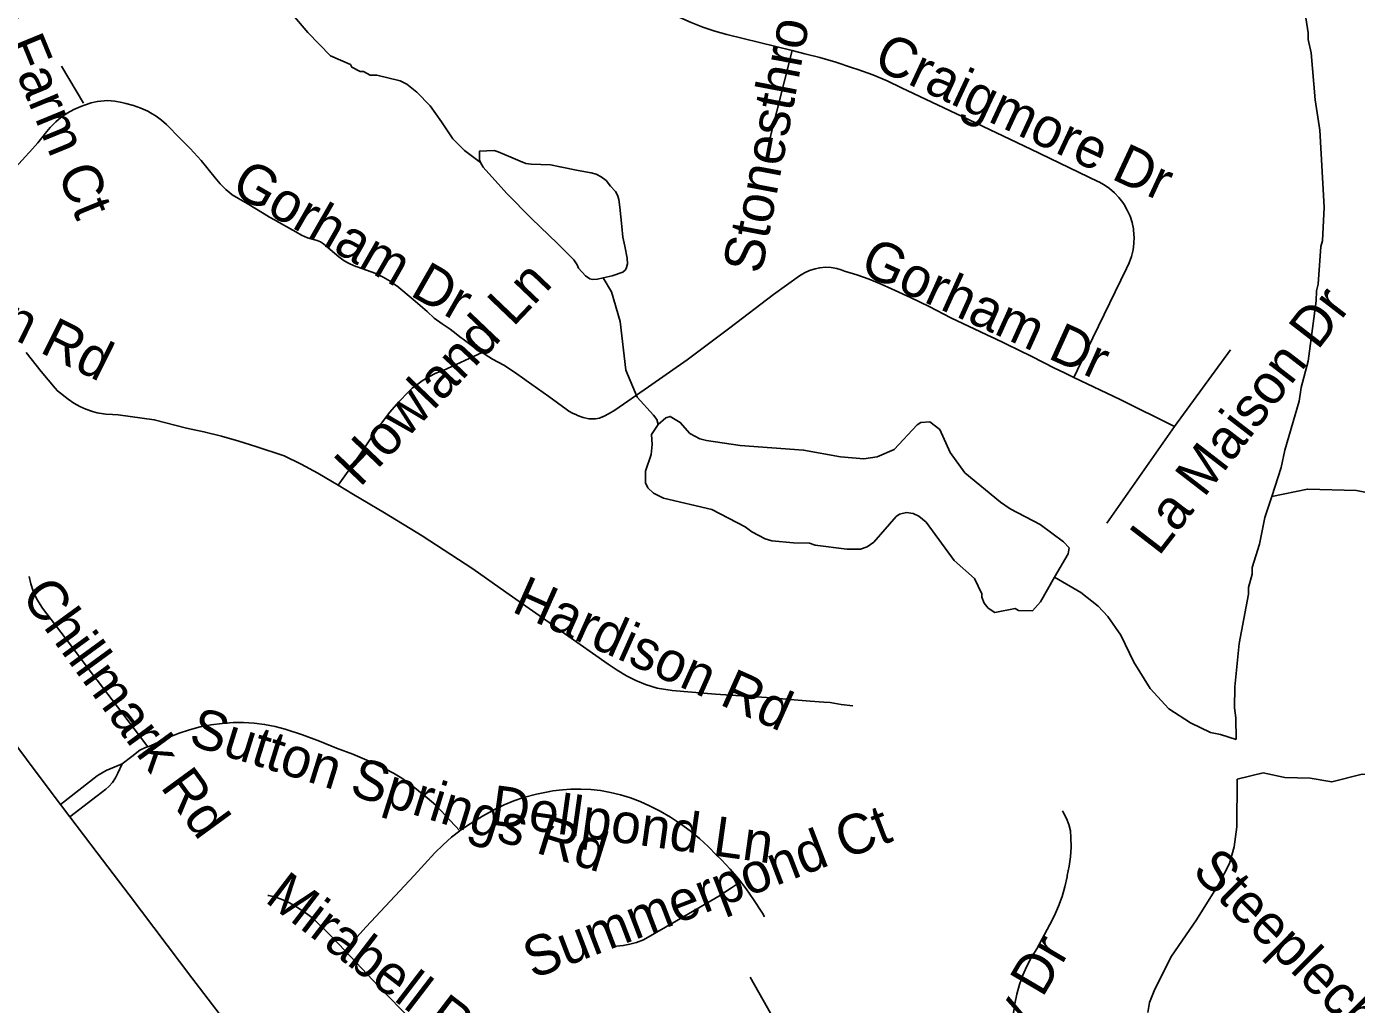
# Model space of a CAD drawing. Extents: x 1383679 to 1536984, y 460658 to 651027.
# Drawn here: x 1461906 to 1465082, y 507474 to 509809 of the extents above; entities that cross this region are included whole.
import ezdxf

# ---------------------------------------------------------------- set-up
doc = ezdxf.new("R2010")
doc.units = 0
for name, color, linetype in [('Exist Hydrographic Misc Water Feature', 7, 'Continuous'), ('Exist Road Non-System Type 51', 7, 'Continuous'), ('Exist Road Non-System Type 51 Label', 7, 'Continuous')]:
    doc.layers.add(name, color=color, linetype=linetype)

msp = doc.modelspace()

# ---------------------------------------------------------------- linework, layer by layer
at = {"layer": 'Exist Hydrographic Misc Water Feature'}
for points in [[(1462466.7, 510079.2), (1462473.7, 510038.6), (1462495.7, 509942.1), (1462541.7, 509837.1), (1462577.6, 509795.1), (1462631.8, 509739.2), (1462679.5, 509718.3), (1462683.3, 509712.2), (1462703.2, 509701.8), (1462711.1, 509701.6), (1462726.9, 509693.2), (1462742.9, 509692.9), (1462798.7, 509679.8), (1462814.6, 509671.4), (1462838.3, 509653), (1462869.7, 509620.3), (1462896.8, 509581.7), (1462924.1, 509541.2), (1462951.9, 509513.3), (1462989.8, 509484.6)], [(1464949, 509907), (1464966.7, 509794.6), (1464966.4, 509778.6), (1464973.8, 509746.5), (1464983.5, 509634.2), (1464994.1, 509562), (1465004.5, 509377.8), (1465000.9, 509297.9), (1464996.6, 509284), (1464990.8, 509194.1), (1464986.4, 509178.2), (1464986, 509154.2), (1464967, 509010.6), (1464949.8, 508947), (1464945.2, 508915.1), (1464910.7, 508797.8), (1464901.9, 508756), (1464879.8, 508687.2)], [(1462989.8, 509484.6), (1462987.7, 509491.3), (1462988.2, 509512.1), (1463023, 509513.6), (1463032.6, 509510.5), (1463062.6, 509497.5), (1463084.9, 509487.5), (1463098.8, 509482.1), (1463111.2, 509480.7), (1463157.2, 509479.1), (1463180.2, 509474.1), (1463223.4, 509465.8), (1463254.1, 509460.1), (1463266.4, 509456.5), (1463278.6, 509450.6), (1463290.3, 509441.3), (1463300.7, 509428.2), (1463312.3, 509415), (1463317.1, 509407), (1463320.3, 509396.3), (1463323.2, 509377.7), (1463327.3, 509332.1), (1463330.1, 509306.7), (1463335.2, 509284.7), (1463340.2, 509256.5), (1463341.1, 509243), (1463339.2, 509234), (1463336.4, 509228.5), (1463330, 509223), (1463304.5, 509214), (1463283.4, 509209.1)], [(1463283.4, 509209.1), (1463269.5, 509205.8), (1463257.6, 509205.5), (1463250.9, 509206.8), (1463241, 509214.3), (1463224.5, 509232.6), (1463220.7, 509240.6), (1463213.1, 509252), (1463174.1, 509291.1), (1463111.7, 509350.9), (1463053.4, 509410.6), (1462996.3, 509473.7), (1462989.8, 509484.6)], [(1463414.8, 508858.9), (1463411.1, 508871), (1463403.2, 508881.2), (1463364, 508924), (1463337.4, 508988.5), (1463323.6, 509104.9), (1463302.8, 509176.1), (1463283.4, 509209.1)], [(1464361, 508494.3), (1464327.1, 508435.9), (1464308.6, 508414.3), (1464274.6, 508415.1), (1464266.7, 508419.2), (1464218.5, 508410.2), (1464202.7, 508420.5), (1464192.9, 508432.7), (1464187.2, 508446.8), (1464187.3, 508454.8), (1464170.1, 508491.2), (1464120.9, 508534.2), (1464054.7, 508625.6), (1464036.9, 508640), (1464023.1, 508646.3), (1464007.1, 508648.6), (1463991, 508644.9), (1463982.9, 508639.1), (1463929.6, 508578.2), (1463913.4, 508566.5), (1463897.3, 508560.9), (1463865.2, 508561.6), (1463789.3, 508571.2), (1463775.5, 508575.4), (1463737.4, 508576.2), (1463685.5, 508581.3), (1463669.6, 508585.7), (1463637.9, 508602.3), (1463622.1, 508614.6), (1463542.8, 508656.2), (1463427.3, 508682.7), (1463403.5, 508695.2), (1463389.8, 508707.5), (1463384, 508719.6), (1463384.5, 508747.5), (1463397.4, 508787.3), (1463399.8, 508811.3), (1463398.3, 508835.3), (1463414.8, 508858.9)], [(1463414.8, 508858.9), (1463433.1, 508874.6), (1463443.2, 508878.4), (1463467, 508863.9), (1463490.4, 508837.4), (1463514.2, 508824.9), (1463530.1, 508820.5), (1463610, 508808.9), (1463761.8, 508797.7), (1463849.6, 508781.9), (1463905.6, 508776.7), (1463937.7, 508782), (1463978.1, 508799.2), (1464033.3, 508858.1), (1464041.4, 508863.9), (1464063.5, 508865.5), (1464087.2, 508846.9), (1464112.1, 508792.4), (1464147.1, 508743.7), (1464231.7, 508673.9), (1464255.4, 508657.4), (1464326.8, 508620), (1464382, 508578.8), (1464395.7, 508564.5), (1464393.4, 508550.5), (1464361, 508494.3)], [(1464879.8, 508687.2), (1464965, 508704.6), (1465081.7, 508701.6), (1465200.6, 508677.7), (1465232.6, 508675.1), (1465280.7, 508676.1), (1465324.6, 508688.6)], [(1464879.8, 508687.2), (1464863.5, 508636.8), (1464850.3, 508573), (1464833.1, 508517.4), (1464832.8, 508501.4), (1464824.1, 508469.6), (1464823.8, 508453.6), (1464801.5, 508336.1), (1464791.4, 508232.3), (1464790.4, 508182.3), (1464793.9, 508158.2), (1464794.4, 508106.5)], [(1464794.4, 508106.5), (1464757.1, 508119), (1464733.2, 508123.5), (1464685.6, 508146.5), (1464634.1, 508179.6), (1464589.1, 508228.5), (1464550.4, 508291.3), (1464519.6, 508355.9), (1464488.4, 508400.6), (1464465, 508425.1), (1464423.5, 508457.9), (1464361, 508494.3)], [(1464797, 508012.3), (1464859.3, 508026.8), (1464911.2, 508015.8), (1464971.1, 508014.5), (1465023, 508005.5), (1465095.4, 508023.9), (1465119.5, 508023.5), (1465151.6, 508030.8), (1465174.2, 508030.8)], [(1464797, 508012.3), (1464796.6, 507898.2), (1464789.8, 507850.3), (1464778.9, 507810.5), (1464754, 507763), (1464700.2, 507676.2), (1464640.4, 507589.4), (1464600.8, 507510.3), (1464588.1, 507478.5), (1464583.6, 507454.6)]]:
    msp.add_lwpolyline(points, dxfattribs=at)
at = {"layer": 'Exist Road Non-System Type 51'}
for p, q in [((1463734.5, 509751.9), (1463679.6, 509534.5)), ((1462009.6, 507922.2), (1461987.3, 507951.7))]:
    msp.add_line(p, q, dxfattribs=at)
for points in [[(1463251.6, 510007), (1463283.9, 509967.4), (1463305.5, 509943.9), (1463326.1, 509923.9), (1463347.9, 509905), (1463360.7, 509894.7), (1463379.4, 509880.7), (1463402.1, 509865.4), (1463425.6, 509851.4), (1463450, 509838.7), (1463465.8, 509830.8), (1463493.1, 509818.6), (1463521, 509807.8), (1463549.4, 509798.5), (1463578.4, 509790.6), (1463734.5, 509751.9)], [(1464407, 508971.6), (1464452.7, 509066), (1464532.9, 509231.4), (1464539.5, 509245.2), (1464544.8, 509260.3), (1464548.5, 509275.8), (1464550.5, 509291.6), (1464550.8, 509307.2), (1464550.6, 509310.8), (1464549.2, 509326.1), (1464546, 509341.5), (1464541.2, 509356.5), (1464534.8, 509370.9), (1464527, 509384.3), (1464523.7, 509389), (1464514.8, 509401.1), (1464504.2, 509412.4), (1464492.5, 509422.5), (1464479.8, 509431.2), (1464466.4, 509438.4), (1464464.7, 509439.1), (1464304.7, 509516.6), (1464140.1, 509594.8), (1463995.5, 509663.3), (1463961.5, 509679.3), (1463926.7, 509693.9), (1463891.3, 509706.9), (1463876.5, 509711.9), (1463838.9, 509724.5), (1463800.7, 509735.5), (1463764.6, 509744.4), (1463734.5, 509751.9)], [(1461989.7, 509714.4), (1462042, 509626)], [(1461870.8, 509463.5), (1461920, 509517.3), (1461933.5, 509531.9), (1461946, 509547.7), (1461950.4, 509554), (1461962.5, 509568.4), (1461975.9, 509581.7), (1461988.4, 509592.5), (1462003.4, 509602.5), (1462019.4, 509611.2), (1462036.1, 509618.6), (1462044.7, 509621.8), (1462060.2, 509626.8), (1462075, 509630.1), (1462075.8, 509630.3), (1462091.8, 509632.3), (1462099.3, 509632.8), (1462116.6, 509631), (1462134, 509627.8), (1462143.2, 509625.4), (1462161.3, 509620.6), (1462178.7, 509614.5), (1462195.7, 509606.9), (1462202.1, 509603.6), (1462215.9, 509595.3), (1462228.6, 509585.9), (1462240.6, 509575.2), (1462241.3, 509574.6), (1462272.2, 509543.1), (1462296.9, 509517.7), (1462322.8, 509489.8), (1462323.2, 509489.2), (1462356.9, 509448.1), (1462368.8, 509433.9), (1462382.1, 509420.5), (1462396.4, 509408.4), (1462397.3, 509407.7), (1462433, 509386.5), (1462473.5, 509362.4), (1462486.1, 509354.1), (1462499.9, 509346.9), (1462502.6, 509345.7), (1462549.1, 509318.8), (1462562.7, 509311.3), (1462577.4, 509305.1), (1462591.5, 509300.8), (1462600.5, 509298.5), (1462608.2, 509295.1), (1462615.4, 509290.5), (1462621, 509285.6), (1462651.6, 509259.2), (1462664.3, 509250.2), (1462678, 509242.6), (1462692.2, 509236.6), (1462695.4, 509235.5), (1462740.3, 509219.2), (1462757.5, 509210.9), (1462774.1, 509201.3), (1462789.9, 509190.3), (1462790.4, 509190), (1462829.8, 509157.3), (1462862.7, 509128.5), (1462879.9, 509113.3), (1462898.4, 509099.1), (1462917.8, 509086.3), (1462924.7, 509081.4), (1462944.4, 509066), (1462949, 509062.4), (1462974.6, 509043.6), (1462993.9, 509030.8)], [(1462993.9, 509030.8), (1463001.1, 509026.1), (1463019.1, 509015.2), (1463045.8, 509000.3), (1463071.3, 508984.2), (1463096.1, 508966.8), (1463099.4, 508964.4), (1463153.4, 508925.7), (1463194.5, 508895.6), (1463201.3, 508890.9), (1463209.9, 508885.8), (1463219.2, 508882.1), (1463222.2, 508880.7), (1463235.3, 508876), (1463248.8, 508872.8), (1463255.1, 508872.2), (1463264.8, 508872.6), (1463274.3, 508874.5), (1463283.3, 508878), (1463283.7, 508878.2), (1463297.7, 508885.1), (1463310.8, 508893.3), (1463391.3, 508949), (1463483.7, 509013.7), (1463553.6, 509066), (1463585.3, 509089.6), (1463689.6, 509169.7), (1463751.9, 509213.7), (1463763.5, 509221), (1463776.2, 509226.9), (1463789.4, 509231.1), (1463800.5, 509233.4), (1463814.2, 509234.4), (1463827.8, 509233.7), (1463841.1, 509231.3), (1463851.2, 509228.4), (1463859.7, 509225.4), (1463888.8, 509216.4), (1463918.2, 509206.2), (1463947.1, 509194.5), (1463971.4, 509183.2), (1464016.8, 509162.4), (1464061.2, 509140.4), (1464113.4, 509113.8), (1464213.2, 509066.8), (1464214.9, 509066), (1464307.1, 509021), (1464360.6, 508993.3), (1464384.7, 508982.3), (1464407, 508971.6)], [(1461905.4, 509030.9), (1461940.7, 508985.5), (1461974.6, 508945.7), (1461980, 508939.2), (1462005.6, 508919.8), (1462019.1, 508910.2), (1462033.2, 508902.1), (1462048, 508895.3), (1462063.4, 508889.9), (1462075, 508887), (1462079.2, 508886), (1462095.3, 508883.5), (1462111.6, 508882.5), (1462124.9, 508881.8), (1462211, 508870.3), (1462287.8, 508850.5), (1462329.7, 508841.7), (1462371.6, 508831.3), (1462413.1, 508819.4), (1462453.9, 508806.1), (1462521.4, 508784.5), (1462562.1, 508764.3), (1462601.6, 508742.9), (1462637.1, 508722.2), (1462650.4, 508714.1)], [(1462993.9, 509030.8), (1462900.8, 508988.2), (1462883.2, 508981.2), (1462866.7, 508973), (1462850.9, 508963.5), (1462837.8, 508954), (1462827.4, 508946), (1462817.9, 508937), (1462795.1, 508913.1), (1462773.7, 508888.1), (1462753.5, 508862.1), (1462734.5, 508835.2), (1462727.8, 508824.8), (1462703.5, 508789.2), (1462650.4, 508714.1)], [(1464647.7, 508854.5), (1464781.5, 509037.1)], [(1464407, 508971.6), (1464517.7, 508918.7), (1464647.7, 508854.5)], [(1464647.7, 508854.5), (1464485.5, 508623.2)], [(1462650.4, 508714.1), (1462686.6, 508692.2), (1462760.8, 508648.3), (1462851, 508593.4), (1462971.5, 508514.5), (1463050.8, 508458.2), (1463162.2, 508380.8), (1463190.9, 508359.7), (1463295, 508286.3), (1463316.4, 508272), (1463338.6, 508259.1), (1463361.5, 508247.6), (1463384.6, 508237.7), (1463411.8, 508229.2), (1463447.6, 508223.7), (1463551.7, 508214.8), (1463673.1, 508207.3), (1463777.1, 508198.3), (1463809.8, 508196.3), (1463825.4, 508194.8), (1463851.1, 508190.4), (1463879.7, 508187.3)], [(1462195.7, 508089.5), (1462135.7, 508168.3), (1462075, 508248.1), (1462073.5, 508250), (1461998.1, 508349.8), (1461944.2, 508420.1), (1461930.4, 508441.6), (1461922.1, 508461), (1461916.1, 508478.4), (1461912.5, 508495.7)], [(1461987.3, 507951.7), (1461926.6, 508031.8), (1461824.6, 508168), (1461815.3, 508170.1), (1461813.3, 508170.4), (1461708.8, 508309.6)], [(1462941, 507888.6), (1462883.9, 507950.1), (1462862.8, 507967.8), (1462821.8, 508000.8), (1462802.7, 508014.2), (1462782.8, 508026.3), (1462762.2, 508036.8), (1462724, 508054.8), (1462685.1, 508071.4), (1462646, 508086.4), (1462606.1, 508102.9), (1462565.4, 508118), (1462523.9, 508131.6), (1462499.5, 508137.9), (1462474.7, 508142.7), (1462449.8, 508145.8), (1462424.6, 508147.3), (1462399.4, 508147.1), (1462373.1, 508145.3), (1462347, 508141.8), (1462321.1, 508136.8), (1462295.5, 508130.2), (1462270.5, 508121.9), (1462247.1, 508112.6), (1462231.4, 508105.1), (1462203.7, 508092.4), (1462195.7, 508089.5)], [(1462195.7, 508089.5), (1462190, 508087.4), (1462176.8, 508080.9), (1462157.3, 508065.9), (1462134.8, 508048.3)], [(1462134.8, 508048.3), (1462096.5, 508032.8), (1462077, 508021.3), (1462075, 508019.7), (1461987.3, 507951.7)], [(1462134.8, 508048.3), (1462124.3, 508026.3), (1462118.4, 508014.9), (1462111.1, 508004.3), (1462102.6, 507994.6), (1462095.3, 507988), (1462075, 507972.4), (1462009.6, 507922.2)], [(1462941, 507888.6), (1462942.8, 507890), (1462965.3, 507905.5), (1462994.7, 507923.5), (1463024.9, 507940), (1463046.9, 507950.8), (1463069.7, 507960.1), (1463093.1, 507967.9), (1463124.3, 507976.1), (1463155.6, 507982.8), (1463162.7, 507984.1), (1463186.3, 507986.3), (1463205.8, 507988.1), (1463229.7, 507988.5), (1463253.5, 507987.3), (1463277.1, 507984.6), (1463300.6, 507980.5), (1463324.7, 507974.7), (1463348.3, 507967.4), (1463371.5, 507958.7), (1463394.1, 507948.5), (1463419.5, 507935.6), (1463444.1, 507921.3), (1463467.9, 507905.7), (1463490.9, 507888.8), (1463512.9, 507870.7), (1463533.8, 507851.5), (1463554.1, 507830.8), (1463565.9, 507819.2), (1463586.7, 507797), (1463606.3, 507773.9), (1463624.7, 507749.8), (1463641.8, 507724.9), (1463663.6, 507691.8), (1463668, 507683.3)], [(1464257, 507410.5), (1464265.8, 507475.4), (1464270.9, 507498.7), (1464277.5, 507521.5), (1464285.6, 507543.9), (1464295.1, 507565.7), (1464306.1, 507586.9), (1464318.4, 507607.2), (1464350, 507665.2), (1464361.1, 507686.7), (1464370.7, 507708.9), (1464378.9, 507731.7), (1464385.6, 507755), (1464390.8, 507778.7), (1464391.3, 507781.8), (1464395.9, 507804.1), (1464398.8, 507826.8), (1464400.3, 507849.6), (1464400.1, 507872.5), (1464399, 507888.7), (1464394.9, 507903.7), (1464389.3, 507918.2), (1464382.2, 507932), (1464379.6, 507936.5)], [(1462368.2, 507449.6), (1462300.8, 507537.8), (1462150.9, 507736), (1462075, 507836), (1462009.6, 507922.2)], [(1462666.1, 507602.9), (1462717.5, 507659.5), (1462831.4, 507781.7), (1462881.5, 507835.9), (1462900.8, 507855.1), (1462921.3, 507873.2), (1462941, 507888.6)], [(1463611.3, 507766.8), (1463589.9, 507752.6), (1463559.6, 507732.4), (1463458.6, 507673.5), (1463379.4, 507628.5), (1463363.1, 507622.3), (1463346.4, 507617.7), (1463331.1, 507614.8), (1463315, 507613.5)], [(1462666.1, 507602.9), (1462635.9, 507635), (1462590.4, 507679.1), (1462574.5, 507690.9), (1462549, 507708.3), (1462533.8, 507716.9), (1462517.9, 507724.2), (1462501.4, 507729.9), (1462484.5, 507734.2), (1462482.3, 507734.6)], [(1462666.1, 507602.9), (1462746.4, 507517.5), (1462826.9, 507435.1), (1462838.2, 507422.3), (1462848.3, 507408.5), (1462857, 507393.8), (1462864.1, 507379), (1462871.2, 507362.3)], [(1463647.6, 507108.4), (1463651.2, 507111), (1463665.2, 507122.6), (1463678.2, 507135.4), (1463689.9, 507149.3), (1463695.2, 507156.4), (1463705.9, 507170.3), (1463715.2, 507185.1), (1463723.1, 507200.7), (1463729.6, 507216.9), (1463734.6, 507233.6), (1463738.1, 507250.8), (1463740.4, 507270.7), (1463741, 507290.7), (1463740.1, 507310.8), (1463737.6, 507330.7), (1463733.9, 507348.8), (1463729.4, 507364.6), (1463723.4, 507379.9), (1463718.5, 507389.8), (1463664.9, 507484.2), (1463634.2, 507539)]]:
    msp.add_lwpolyline(points, dxfattribs=at)

# ---------------------------------------------------------------- texts
at = {"layer": 'Exist Road Non-System Type 51 Label'}
for s, rotation, p in [('Pellyn Farm Ct', 292.3222, (1461708.1, 510119.9)), ('Stonesthrow Ct', 79.249, (1463661.2, 509216.2)), ('Craigmore Dr', 335.0142, (1463924.4, 509712.1)), ('Gorham Dr', 330.1805, (1462390.2, 509414.5)), ('Hardison Rd', 333.58, (1461448, 509274.4)), ('Gorham Dr', 335.6143, (1463892, 509222.4)), ('Howland Ln', 46.3326, (1462702.2, 508707.3)), ('La Maison Dr', 52.3589, (1464609.9, 508542.5)), ('Chillmark Rd', 306.1584, (1461890.8, 508449.6)), ('Hardison Rd', 335.9276, (1463061.8, 508413.1)), ('Sutton Springs Rd', 342.7047, (1462290, 508095.4)), ('Dellpond Ln', 352.0726, (1463010.8, 507904.3)), ('Summerpond Ct', 20.9856, (1463115.2, 507534.3)), ('Steeplechase Rd', 315.0003, (1464686.3, 507789.4)), ('Mirabell Rd', 322.5617, (1462472.5, 507721)), ('Fair Valley Dr', 59.5004, (1464009.4, 506940.9))]:
    msp.add_text(s, height=95, rotation=rotation, dxfattribs=at).set_placement(p)

doc.saveas('drawing.dxf')
